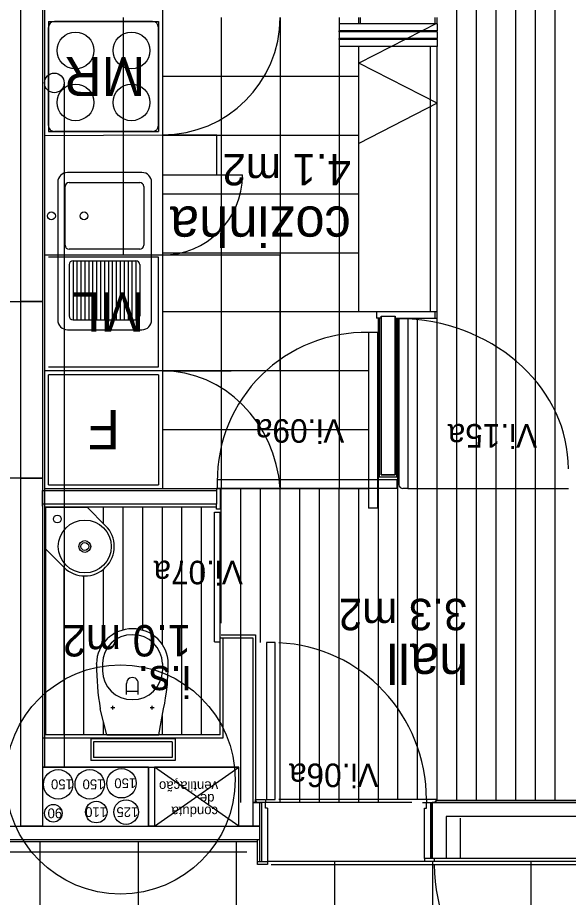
# Model space of a CAD drawing. Extents: x 1248 to 1356, y -443 to -224.
# Drawn here: x 1323.905 to 1326.71, y -238.907 to -234.424 of the extents above; entities that cross this region are included whole.
import ezdxf

# ---------------------------------------------------------------- set-up
doc = ezdxf.new("R2010")
doc.units = 0
for name, color, linetype in [('corte', 7, 'Continuous'), ('estereoctomias', 7, 'Continuous'), ('ind-pormenores', 7, 'Continuous'), ('Level 1', 7, 'Continuous'), ('Level 10', 7, 'Continuous'), ('Level 11', 7, 'Continuous'), ('Level 13', 7, 'Continuous'), ('Level 2', 7, 'Continuous'), ('Level 3', 7, 'Continuous'), ('Level 31', 7, 'Continuous'), ('Level 4', 7, 'Continuous'), ('Level 40', 7, 'Continuous'), ('Level 41', 7, 'Continuous'), ('Level 60', 7, 'Continuous'), ('mob-fixo', 7, 'Continuous'), ('revestimentos', 7, 'Continuous'), ('vista', 7, 'Continuous')]:
    doc.layers.add(name, color=color, linetype=linetype)

msp = doc.modelspace()

# ---------------------------------------------------------------- linework, layer by layer
at = {"layer": 'corte'}
for p, q in [((1323.9218, -238.544), (1323.9218, -232.0639)), ((1324.9518, -238.094), (1324.9518, -237.584)), ((1324.0318, -238.094), (1324.9518, -238.094)), ((1324.5718, -238.244), (1324.5718, -238.544)), ((1324.6018, -238.244), (1324.6018, -238.544)), ((1325.0318, -238.544), (1325.0318, -238.244)), ((1329.2018, -238.424), (1326.0168, -238.424)), ((1321.596, -238.544), (1325.0318, -238.544)), ((1325.1018, -238.544), (1325.1368, -238.544)), ((1325.1368, -238.614), (1321.526, -238.614))]:
    msp.add_line(p, q, dxfattribs=at)
msp.add_lwpolyline([(1323.801, -235.8713), (1324.031, -235.8713), (1324.031, -236.7713), (1323.801, -236.7713)], close=True, dxfattribs=at)
at = {"layer": 'estereoctomias'}
for p, q in [((1325.1018, -237.584), (1325.1018, -238.424)), ((1325.1018, -238.424), (1325.1443, -238.424)), ((1325.9768, -238.724), (1325.1768, -238.724))]:
    msp.add_line(p, q, dxfattribs=at)
for points in [[(1323.9218, -235.8713), (1323.9218, -232.114), (1324.614, -232.114), (1324.614, -232.044), (1322.977, -232.044), (1322.977, -232.114), (1322.977, -232.114), (1323.871, -232.114), (1323.871, -232.264), (1322.907, -232.264), (1322.907, -231.934), (1324.684, -231.934), (1324.684, -232.264), (1324.0318, -232.264), (1324.0318, -235.8713)], [(1325.8268, -236.754), (1325.7568, -236.754), (1325.7568, -235.946), (1325.8268, -235.946), (1325.8268, -236.754)], [(1325.1018, -237.584), (1325.1018, -238.424), (1325.1368, -238.424), (1325.1368, -238.544), (1325.0318, -238.544), (1325.0318, -238.244), (1324.6018, -238.244), (1324.6018, -238.544), (1324.5718, -238.544), (1324.5718, -238.244), (1324.0318, -238.244), (1324.0318, -238.544), (1323.9218, -238.544), (1323.9218, -236.7713), (1324.031, -236.7713), (1324.0318, -238.094), (1324.9518, -238.094), (1324.9518, -237.584)], [(1329.2718, -236.7713), (1329.2718, -238.494), (1326.0868, -238.494), (1326.0868, -238.709), (1326.0168, -238.709), (1326.0168, -238.424), (1329.2018, -238.424), (1329.2018, -236.7713)], [(1324.9168, -236.834), (1324.9168, -236.904), (1324.0318, -236.904), (1324.0318, -236.914), (1324.0318, -236.834)], [(1325.1368, -238.544), (1325.1368, -238.614), (1321.526, -238.614), (1321.526, -238.544), (1325.1368, -238.544)]]:
    msp.add_lwpolyline(points, close=True, dxfattribs=at)
at = {"layer": 'ind-pormenores'}
msp.add_circle((1324.4286, -238.3059), 0.5842, dxfattribs=at)
at = {"layer": 'Level 1'}
for p, q in [((1324.0318, -232.264), (1324.0318, -238.544)), ((1325.6418, -234.456), (1325.6418, -234.424)), ((1326.0418, -234.456), (1325.6418, -234.456)), ((1325.6518, -234.456), (1325.6518, -234.424)), ((1326.0318, -234.456), (1326.0318, -234.424)), ((1326.0418, -234.456), (1326.0418, -234.424)), ((1326.0418, -235.924), (1325.7318, -235.924)), ((1325.7318, -235.924), (1325.7318, -235.956)), ((1325.8418, -235.924), (1325.7418, -235.924)), ((1326.0318, -235.956), (1326.0318, -235.924)), ((1326.0418, -235.956), (1326.0418, -235.924)), ((1325.7568, -235.956), (1325.7318, -235.956)), ((1325.7568, -235.946), (1325.7568, -236.754)), ((1325.7568, -235.946), (1325.8268, -235.946)), ((1325.8268, -236.754), (1325.8268, -235.946)), ((1325.8268, -235.956), (1326.0418, -235.956)), ((1325.7568, -236.754), (1325.8268, -236.754)), ((1324.0318, -236.834), (1324.9168, -236.834)), ((1324.9168, -236.824), (1324.9168, -236.904)), ((1324.9168, -236.904), (1324.0318, -236.904)), ((1324.9368, -237.584), (1325.1018, -237.584)), ((1325.1018, -237.584), (1325.1018, -238.544)), ((1324.0318, -238.244), (1325.0318, -238.244)), ((1325.1368, -238.424), (1325.1018, -238.424)), ((1325.1368, -238.424), (1325.1368, -238.614)), ((1326.0168, -238.424), (1326.0168, -238.709)), ((1326.0868, -238.494), (1326.0868, -238.709)), ((1326.9268, -238.494), (1326.0868, -238.494)), ((1326.0868, -238.709), (1326.0168, -238.709))]:
    msp.add_line(p, q, dxfattribs=at)
at = {"layer": 'Level 10'}
for p, q in [((1326.1418, -238.414), (1326.1418, -232.274)), ((1326.2418, -238.414), (1326.2418, -232.274)), ((1326.3418, -238.414), (1326.3418, -232.274)), ((1326.4418, -238.414), (1326.4418, -232.274)), ((1326.5418, -238.414), (1326.5418, -232.274)), ((1326.6418, -238.414), (1326.6418, -232.274)), ((1324.9418, -234.424), (1324.9418, -236.824)), ((1325.2418, -234.424), (1325.2418, -236.824)), ((1325.5418, -234.424), (1325.5418, -236.824)), ((1325.6418, -234.724), (1324.6418, -234.724)), ((1325.6418, -235.024), (1324.6418, -235.024)), ((1325.6418, -235.324), (1324.6418, -235.324)), ((1325.6418, -235.624), (1324.6418, -235.624)), ((1325.2418, -236.224), (1325.2418, -235.634)), ((1325.6918, -235.924), (1324.6418, -235.924)), ((1325.7418, -238.424), (1325.7418, -235.956)), ((1325.8418, -238.409), (1325.8418, -235.956)), ((1325.9418, -238.409), (1325.9418, -235.956)), ((1326.0418, -238.414), (1326.0418, -235.956)), ((1325.6918, -236.224), (1324.6418, -236.224)), ((1325.6918, -236.524), (1324.6418, -236.524)), ((1324.9218, -236.824), (1325.6918, -236.824)), ((1324.9418, -237.509), (1324.9418, -236.824)), ((1325.0418, -238.424), (1325.0418, -236.824)), ((1325.1418, -237.609), (1325.1418, -236.824)), ((1325.2418, -238.424), (1325.2418, -236.824)), ((1325.3418, -238.424), (1325.3418, -236.824)), ((1325.4418, -238.424), (1325.4418, -236.824)), ((1325.5418, -238.424), (1325.5418, -236.824)), ((1325.6418, -238.424), (1325.6418, -236.824)), ((1324.3418, -237.0018), (1324.3418, -236.919)), ((1324.4418, -237.5444), (1324.4418, -236.919)), ((1324.5418, -237.5458), (1324.5418, -236.919)), ((1324.6418, -237.6182), (1324.6418, -236.919)), ((1324.7418, -238.079), (1324.7418, -236.919)), ((1324.8418, -238.079), (1324.8418, -236.919)), ((1324.1418, -238.079), (1324.1418, -237.2261)), ((1324.3418, -237.6113), (1324.3418, -237.2351)), ((1324.2418, -238.079), (1324.2418, -237.2689)), ((1324.6418, -238.079), (1324.6418, -237.9819)), ((1324.3418, -238.079), (1324.3418, -238.0102)), ((1325.9118, -238.424), (1325.1118, -238.424)), ((1324.0183, -238.624), (1324.0183, -240.224)), ((1324.5183, -238.624), (1324.5183, -240.224)), ((1325.0183, -238.624), (1325.0183, -240.224)), ((1321.451, -238.674), (1325.0718, -238.674)), ((1325.5183, -238.724), (1325.5183, -240.124)), ((1326.0183, -238.724), (1326.0183, -240.124)), ((1326.5183, -238.724), (1326.5183, -240.124))]:
    msp.add_line(p, q, dxfattribs=at)
at = {"layer": 'Level 11'}
for p, q in [((1324.5919, -234.444), (1324.0919, -234.444)), ((1324.0619, -234.974), (1324.0619, -234.474)), ((1324.6219, -234.974), (1324.6219, -234.474)), ((1324.5919, -235.004), (1324.0919, -235.004)), ((1324.1669, -235.2644), (1324.5269, -235.2644)), ((1324.1469, -235.5844), (1324.1469, -235.2844)), ((1324.5469, -235.2844), (1324.5469, -235.5844)), ((1324.5269, -235.6044), (1324.1669, -235.6044)), ((1324.1869, -235.6628), (1324.5069, -235.6628)), ((1324.1869, -235.6628), (1324.1869, -235.9644)), ((1324.2069, -235.6628), (1324.2069, -235.9644)), ((1324.2269, -235.6628), (1324.2269, -235.9644)), ((1324.2469, -235.6628), (1324.2469, -235.9644)), ((1324.2669, -235.6628), (1324.2669, -235.9644)), ((1324.2869, -235.6628), (1324.2869, -235.9644)), ((1324.3069, -235.6628), (1324.3069, -235.9644)), ((1324.3269, -235.6628), (1324.3269, -235.9644)), ((1324.3469, -235.6628), (1324.3469, -235.9644)), ((1324.3669, -235.6628), (1324.3669, -235.9644)), ((1324.3869, -235.6628), (1324.3869, -235.9644)), ((1324.4069, -235.6628), (1324.4069, -235.9644)), ((1324.4269, -235.6628), (1324.4269, -235.9644)), ((1324.4469, -235.6628), (1324.4469, -235.9644)), ((1324.4669, -235.6628), (1324.4669, -235.9644)), ((1324.4869, -235.6628), (1324.4869, -235.9644)), ((1324.5069, -235.6628), (1324.5069, -235.9644)), ((1324.1669, -235.6828), (1324.1669, -235.9444)), ((1324.5269, -235.6828), (1324.5269, -235.9444)), ((1324.1869, -235.9644), (1324.5069, -235.9644)), ((1324.6218, -236.244), (1324.0618, -236.244)), ((1324.0618, -236.804), (1324.0618, -236.244)), ((1324.6218, -236.244), (1324.6218, -236.804)), ((1324.0618, -236.804), (1324.6218, -236.804)), ((1324.0468, -236.919), (1324.2589, -236.919)), ((1324.0468, -237.1311), (1324.0468, -236.919)), ((1324.3528, -237.0129), (1324.2589, -236.919)), ((1324.1407, -237.225), (1324.0468, -237.1311)), ((1324.3068, -237.7192), (1324.3068, -237.7155)), ((1324.3368, -237.7158), (1324.3368, -237.7519)), ((1324.6418, -237.7158), (1324.6418, -237.7519)), ((1324.6718, -237.7192), (1324.6718, -237.7155)), ((1324.4593, -237.8738), (1324.4593, -237.8166)), ((1324.5193, -237.8738), (1324.5193, -237.8165)), ((1324.4593, -237.8561), (1324.5193, -237.8561)), ((1324.3594, -238.079), (1324.3253, -237.9462)), ((1324.3793, -237.9401), (1324.3993, -237.9401)), ((1324.3893, -237.9501), (1324.3893, -237.9301)), ((1324.5793, -237.9401), (1324.5993, -237.9401)), ((1324.5893, -237.9501), (1324.5893, -237.9301)), ((1324.6241, -238.079), (1324.6483, -237.9462)), ((1324.3594, -238.079), (1324.6241, -238.079)), ((1324.2768, -238.099), (1324.2768, -238.209)), ((1324.7068, -238.099), (1324.2768, -238.099)), ((1324.6918, -238.114), (1324.2918, -238.114)), ((1324.2918, -238.114), (1324.2918, -238.194)), ((1324.6918, -238.114), (1324.6918, -238.194)), ((1324.7068, -238.099), (1324.7068, -238.209)), ((1324.7068, -238.209), (1324.2768, -238.209)), ((1324.6918, -238.194), (1324.2918, -238.194))]:
    msp.add_line(p, q, dxfattribs=at)
for points in [[(1324.5374, -235.2132), (1324.159, -235.2132)], [(1324.109, -235.2632), (1324.109, -235.9646)], [(1324.5874, -235.9646), (1324.5874, -235.2632)], [(1324.159, -236.0146), (1324.5374, -236.0146)]]:
    msp.add_lwpolyline(points, dxfattribs=at)
for centre, radius in [((1324.1992, -234.5918), 0.0936), ((1324.4845, -234.5918), 0.0936), ((1324.1992, -234.8561), 0.0936), ((1324.4845, -234.8561), 0.0936), ((1324.0769, -235.4344), 0.0199), ((1324.2429, -235.4344), 0.0199), ((1324.1068, -236.979), 0.02), ((1324.2468, -237.119), 0.135), ((1324.2468, -237.119), 0.03), ((1324.2468, -237.119), 0.02)]:
    msp.add_circle(centre, radius, dxfattribs=at)
for centre, radius, start, end in [((1324.0919, -234.474), 0.03, 90, 179.9998), ((1324.5919, -234.474), 0.03, 360, 89.9999), ((1324.0919, -234.974), 0.03, 179.9998, 270.0001), ((1324.5919, -234.974), 0.03, 269.9999, 359.9999), ((1324.159, -235.2632), 0.05, 90, 180), ((1324.5374, -235.2632), 0.05, 0, 90), ((1324.1669, -235.2844), 0.02, 90, 180), ((1324.5269, -235.2844), 0.02, 0, 90), ((1324.1669, -235.5844), 0.02, 180, 270), ((1324.5269, -235.5844), 0.02, 270, 0), ((1324.1869, -235.6828), 0.02, 90, 180), ((1324.5069, -235.6828), 0.02, 0, 90), ((1324.159, -235.9646), 0.05, 180, 270), ((1324.1869, -235.9444), 0.02, 180, 270), ((1324.5069, -235.9444), 0.02, 270, 0), ((1324.5374, -235.9646), 0.05, 270, 0), ((1324.2468, -237.119), 0.15, 225.0002, 45), ((1324.4893, -237.8167), 0.03, 359.9987, 180.0005)]:
    msp.add_arc(centre, radius, start, end, dxfattribs=at)
for centre, major_axis, ratio, start_param, end_param in [((1324.4893, -237.7158), (0.1825, 0), 0.972581, 0.000002, 3.141589), ((1324.4893, -237.7158), (0.1525, 0), 0.967187, 0.000002, 3.141589), ((1325.7064, -237.7192), (0, 1.4), 0.999692, 1.570794, 1.733712), ((1322.8935, -237.7192), (1.7783, 0), 0.787256, 6.120268, 6.283186), ((1324.4893, -237.7519), (0.1525, 0), 0.967187, 3.141595, 6.283182)]:
    msp.add_ellipse(centre, major_axis=major_axis, ratio=ratio, start_param=start_param, end_param=end_param, dxfattribs=at)
at = {"layer": 'Level 13'}
for p, q in [((1324.6418, -233.727), (1324.6418, -236.824)), ((1325.5418, -234.456), (1325.5418, -234.491)), ((1325.6418, -234.456), (1325.5418, -234.456)), ((1326.0418, -234.456), (1326.0418, -234.491)), ((1326.0418, -234.491), (1325.5418, -234.491)), ((1326.0418, -234.496), (1325.5418, -234.496)), ((1325.5418, -234.496), (1325.5418, -234.531)), ((1326.0418, -234.496), (1326.0418, -234.531)), ((1326.0418, -234.531), (1325.5418, -234.531)), ((1326.0418, -234.536), (1325.5418, -234.536)), ((1325.5418, -234.536), (1325.5418, -234.571)), ((1326.0418, -234.536), (1326.0418, -234.571)), ((1326.0418, -234.571), (1325.5418, -234.571)), ((1325.8468, -235.9582), (1325.8468, -236.804)), ((1325.8918, -235.9582), (1325.8468, -235.9582)), ((1325.8918, -235.9582), (1325.8918, -236.824)), ((1325.7368, -236.029), (1325.6918, -236.029)), ((1325.6918, -236.029), (1325.6918, -236.924)), ((1325.7368, -236.029), (1325.7368, -236.924)), ((1324.6418, -236.224), (1324.0418, -236.224)), ((1325.8918, -236.824), (1325.8668, -236.824)), ((1325.7368, -236.924), (1325.6918, -236.924)), ((1324.9068, -236.944), (1324.9368, -236.944)), ((1324.9068, -237.604), (1324.9068, -236.944)), ((1324.9168, -236.944), (1324.9368, -236.944)), ((1324.9368, -237.604), (1324.9368, -236.944)), ((1324.9418, -237.569), (1325.1168, -237.569)), ((1325.1168, -237.569), (1325.1168, -238.424)), ((1324.9068, -237.604), (1324.9368, -237.604)), ((1325.1718, -237.609), (1325.1718, -238.409)), ((1325.2158, -237.609), (1325.1718, -237.609)), ((1325.2158, -238.409), (1325.2158, -237.609)), ((1325.1168, -238.409), (1325.1668, -238.409)), ((1325.1168, -238.419), (1325.1168, -238.409)), ((1325.1218, -238.419), (1325.1168, -238.419)), ((1325.1218, -238.424), (1325.1218, -238.419)), ((1325.1668, -238.424), (1325.1218, -238.424)), ((1325.1468, -238.424), (1325.1468, -238.724)), ((1325.1668, -238.409), (1325.1668, -238.424)), ((1325.1668, -238.453), (1325.1668, -238.424)), ((1325.1768, -238.453), (1325.1668, -238.453)), ((1325.1718, -238.409), (1325.2158, -238.409)), ((1325.1768, -238.453), (1325.1768, -238.724)), ((1325.9668, -238.424), (1325.9868, -238.424)), ((1325.9768, -238.709), (1325.9768, -238.453)), ((1325.9768, -238.453), (1325.9868, -238.453)), ((1326.0368, -238.409), (1325.9868, -238.409)), ((1325.9868, -238.409), (1325.9868, -238.424)), ((1325.9868, -238.424), (1326.0318, -238.424)), ((1325.9868, -238.453), (1325.9868, -238.424)), ((1326.0068, -238.424), (1326.0068, -238.709)), ((1326.0318, -238.424), (1326.0318, -238.419)), ((1326.0318, -238.419), (1326.0368, -238.419)), ((1326.0368, -238.419), (1326.0368, -238.409)), ((1326.0168, -238.504), (1326.0068, -238.504)), ((1325.1268, -238.739), (1325.1268, -238.614)), ((1325.1368, -238.614), (1325.1368, -238.724)), ((1326.8818, -238.709), (1325.9768, -238.709)), ((1325.9768, -238.709), (1325.9768, -238.724)), ((1326.0268, -238.709), (1326.0268, -238.724)), ((1325.1268, -238.724), (1325.1768, -238.724)), ((1325.1768, -238.739), (1325.1268, -238.739)), ((1325.1768, -238.724), (1325.1768, -238.739)), ((1326.0268, -238.724), (1325.9768, -238.724)), ((1326.8818, -238.724), (1326.0168, -238.724)), ((1326.8818, -238.724), (1326.0168, -238.724)), ((1326.8818, -238.724), (1326.0268, -238.724))]:
    msp.add_line(p, q, dxfattribs=at)
msp.add_arc((1325.8668, -236.804), 0.02, 180, 270, dxfattribs=at)
at = {"layer": 'Level 2'}
for p, q in [((1325.5418, -234.496), (1325.5418, -234.491)), ((1326.0418, -234.496), (1326.0418, -234.491)), ((1325.5418, -234.536), (1325.5418, -234.531)), ((1326.0418, -234.536), (1326.0418, -234.531)), ((1325.6418, -235.924), (1325.6418, -234.571)), ((1326.0418, -235.924), (1326.0418, -234.5671)), ((1325.7418, -235.924), (1325.6418, -235.924))]:
    msp.add_line(p, q, dxfattribs=at)
at = {"layer": 'Level 3'}
for p, q in [((1324.4418, -234.424), (1324.4418, -235.634)), ((1324.6418, -235.634), (1324.0418, -235.634))]:
    msp.add_line(p, q, dxfattribs=at)
at = {"layer": 'Level 31'}
for p, q in [((1324.9368, -236.824), (1324.9168, -236.824)), ((1324.9368, -236.824), (1324.9368, -236.929)), ((1324.9368, -236.929), (1324.9168, -236.929))]:
    msp.add_line(p, q, dxfattribs=at)
at = {"layer": 'Level 4'}
for p, q in [((1324.0618, -234.444), (1324.6218, -234.444)), ((1324.0618, -234.444), (1324.0618, -235.004)), ((1324.6218, -234.444), (1324.6218, -235.004)), ((1326.0418, -234.4521), (1325.6418, -234.6563)), ((1326.0068, -235.924), (1326.0068, -234.5671)), ((1326.0418, -234.8606), (1325.6418, -234.6563)), ((1326.0418, -234.8606), (1325.6418, -235.0648)), ((1324.0418, -235.024), (1324.6418, -235.0216)), ((1324.0618, -235.004), (1324.6218, -235.004)), ((1324.6418, -235.0216), (1324.9192, -235.0216)), ((1324.9192, -235.226), (1324.9192, -235.0216)), ((1324.6418, -235.226), (1325.0498, -235.226)), ((1324.6218, -235.644), (1324.0618, -235.644)), ((1324.6218, -236.204), (1324.6218, -235.644)), ((1325.2418, -235.634), (1324.6418, -235.634)), ((1324.0618, -236.204), (1324.6218, -236.204)), ((1324.6418, -236.224), (1324.9918, -236.224)), ((1325.8368, -236.779), (1324.9218, -236.779)), ((1324.9218, -236.789), (1324.9218, -236.824)), ((1325.8368, -236.779), (1325.8368, -236.824)), ((1325.8368, -236.824), (1324.9218, -236.824)), ((1325.8918, -236.824), (1326.7098, -236.824)), ((1325.9868, -238.409), (1325.2358, -238.409)), ((1326.1593, -238.504), (1326.1593, -238.709)), ((1325.1968, -238.739), (1326.8818, -238.739))]:
    msp.add_line(p, q, dxfattribs=at)
for centre, radius, start, end in [((1324.6418, -234.4216), 0.6, 270, 359.7775), ((1324.6418, -235.226), 0.408, 270, 0), ((1325.676, -236.7828), 0.7542, 88.8015, 180.4703)]:
    msp.add_arc(centre, radius, start, end, dxfattribs=at)
for centre, major_axis, ratio, start_param, end_param in [((1325.8264, -236.724), (-0.8834, 0), 0.869285, 3.141609, 4.638298), ((1324.6418, -236.8748), (0, 0.6509), 0.924693, 4.790593, 6.283185), ((1325.2016, -238.409), (0, -0.8), 0.981405, 1.570796, 3.098101), ((1326.8818, -238.739), (-0.8551, 0), 0.999998, 0, 1.570796)]:
    msp.add_ellipse(centre, major_axis=major_axis, ratio=ratio, start_param=start_param, end_param=end_param, dxfattribs=at)
at = {"layer": 'Level 41'}
for p, q in [((1325.0318, -238.544), (1324.6018, -238.244)), ((1324.6018, -238.544), (1325.0318, -238.244))]:
    msp.add_line(p, q, dxfattribs=at)
for centre, radius in [((1324.1111, -238.3309), 0.075), ((1324.272, -238.3309), 0.075), ((1324.4337, -238.3254), 0.075), ((1324.0866, -238.4785), 0.045), ((1324.3054, -238.4723), 0.055), ((1324.4571, -238.4723), 0.0625)]:
    msp.add_circle(centre, radius, dxfattribs=at)
at = {"layer": 'mob-fixo'}
for p, q in [((1324.0418, -234.7569), (1324.0418, -238.244)), ((1324.1418, -234.7569), (1324.1418, -238.244))]:
    msp.add_line(p, q, dxfattribs=at)
msp.add_circle((1324.0918, -234.7569), 0.05, dxfattribs=at)
at = {"layer": 'revestimentos'}
for p, q in [((1324.0418, -232.274), (1324.0418, -236.824)), ((1325.7468, -235.956), (1325.7468, -236.764)), ((1325.8368, -236.764), (1325.8368, -235.956)), ((1325.7468, -236.764), (1325.8368, -236.764)), ((1324.0418, -236.824), (1324.9168, -236.824)), ((1324.9168, -236.919), (1324.0468, -236.919)), ((1324.0468, -236.919), (1324.0468, -238.079)), ((1324.9368, -238.079), (1324.9368, -237.584)), ((1324.9368, -238.079), (1324.0468, -238.079)), ((1329.1918, -238.414), (1326.0368, -238.414)), ((1325.1268, -238.624), (1321.526, -238.624))]:
    msp.add_line(p, q, dxfattribs=at)
at = {"layer": 'vista'}
msp.add_line((1324.9168, -236.929), (1324.9168, -236.904), dxfattribs=at)

# ---------------------------------------------------------------- texts
at = {"layer": 'Level 11'}
for s, p in [('MR', (1324.5555, -234.624)), ('ML', (1324.5495, -235.824)), ('F', (1324.4257, -236.424))]:
    msp.add_text(s, height=0.2, rotation=180, dxfattribs=at).set_placement(p)
at = {"layer": 'Level 40'}
for s, p in [('Vi.09a', (1325.5687, -236.4702)), ('Vi.15a', (1326.5504, -236.4951)), ('Vi.07a', (1325.0518, -237.1915)), ('Vi.06a', (1325.7422, -238.2249))]:
    msp.add_text(s, height=0.12, rotation=180, dxfattribs=at).set_placement(p)
at = {"layer": 'Level 41'}
for s, p in [('150', (1324.1861, -238.3059)), ('150', (1324.347, -238.3059)), ('150', (1324.5087, -238.3004)), ('ventilação ', (1324.9258, -238.3155)), (' de ', (1324.9258, -238.3799)), ('90', (1324.1316, -238.4535)), ('110', (1324.3604, -238.4473)), ('125', (1324.5196, -238.4473)), ('conduta', (1324.9258, -238.4444))]:
    msp.add_text(s, height=0.05, rotation=180, dxfattribs=at).set_placement(p)
at = {"layer": 'Level 60'}
for s, height, p in [('4.1 m2', 0.16, (1325.6021, -235.1187)), ('cozinha', 0.2, (1325.6021, -235.3865)), ('3.3 m2', 0.16, (1326.1951, -237.3856)), ('1.0 m2', 0.16, (1324.7883, -237.5192)), ('hall', 0.2, (1326.2, -237.6144)), ('i.s.', 0.16, (1324.7883, -237.7282))]:
    msp.add_text(s, height=height, rotation=180, dxfattribs=at).set_placement(p)

doc.saveas('drawing.dxf')
